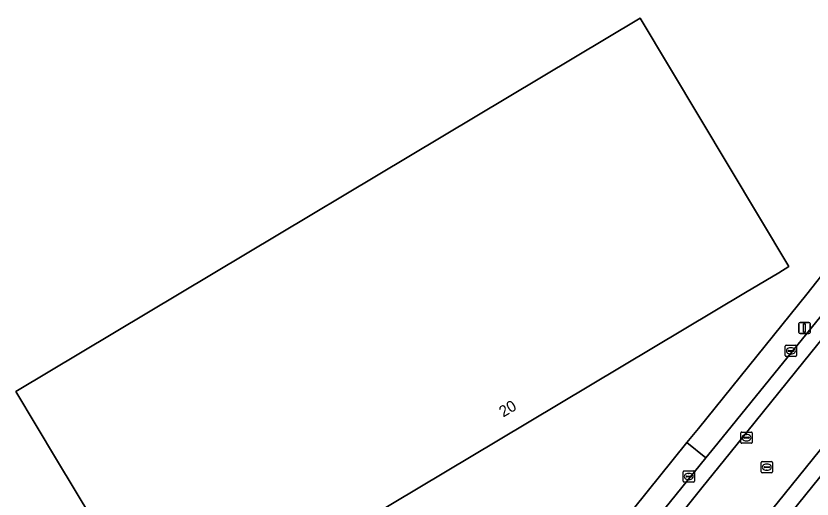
# Model space of a CAD drawing. Extents: x 157692 to 159674, y 381452 to 383291.
# Drawn here: x 157795.3 to 157866.2, y 382782.3 to 382825.3 of the extents above; entities that cross this region are included whole.
import ezdxf

# ---------------------------------------------------------------- set-up
doc = ezdxf.new("R2010")
doc.units = 0
for name, color, linetype in [('IMGEO_Erf', 7, 'Continuous'), ('IMGEO_Kolk', 7, 'Continuous'), ('IMGEO_Lichtmast', 7, 'Continuous'), ('IMGEO_Pand', 7, 'Continuous'), ('IMGEO_Pand_nummerreeks', 7, 'Continuous'), ('IMGEO_Rijbaan_lokaal_gesloten', 7, 'Continuous'), ('IMGEO_Rioolput', 7, 'Continuous'), ('IMGEO_Voetpad_open', 7, 'Continuous')]:
    doc.layers.add(name, color=color, linetype=linetype)

msp = doc.modelspace()

# ---------------------------------------------------------------- linework, layer by layer
at = {"layer": 'IMGEO_Erf'}
for points in [[(157830.506, 382757.456), (157838.76, 382767.138), (157841.379, 382770.373), (157841.593, 382770.637), (157850.31, 382781.428), (157855.073, 382787.319), (157856.1, 382788.595), (157865.728, 382800.548), (157866.634, 382801.674), (157866.969, 382802.089), (157945.193, 382899.07), (157947.107, 382906.076), (157944.985, 382907.946), (157939.765, 382912.544)], [(157803.763, 382777.821), (157798.96, 382785.818), (157795.339, 382791.867), (157850.902, 382825.152), (157864.136, 382803.011), (157863.237, 382802.452), (157860.282, 382800.705), (157838.304, 382787.552), (157824.154, 382779.083)]]:
    msp.add_lwpolyline(points, dxfattribs=at)
at = {"layer": 'IMGEO_Kolk'}
for p, q in [((157863.819, 382795.071), (157863.819, 382795.923)), ((157863.894, 382795.997), (157864.746, 382795.997)), ((157864.078, 382795.491), (157864.078, 382795.503)), ((157864.516, 382795.454), (157864.118, 382795.454)), ((157864.121, 382795.54), (157864.519, 382795.54)), ((157864.307, 382795.777), (157864.332, 382795.777)), ((157864.562, 382795.503), (157864.562, 382795.491)), ((157864.82, 382795.923), (157864.82, 382795.071)), ((157864.746, 382794.997), (157863.894, 382794.997)), ((157864.33, 382795.217), (157864.305, 382795.217)), ((157854.805, 382784.804), (157855.657, 382784.804)), ((157854.73, 382783.878), (157854.73, 382784.73)), ((157854.989, 382784.298), (157854.989, 382784.31)), ((157855.427, 382784.261), (157855.029, 382784.261)), ((157855.032, 382784.347), (157855.43, 382784.347)), ((157855.218, 382784.584), (157855.243, 382784.584)), ((157855.473, 382784.31), (157855.473, 382784.298)), ((157855.731, 382784.73), (157855.731, 382783.878)), ((157855.657, 382783.804), (157854.805, 382783.804)), ((157855.241, 382784.024), (157855.216, 382784.024))]:
    msp.add_line(p, q, dxfattribs=at)
for points in [[(157863.819, 382795.071), (157863.819, 382795.923)], [(157863.894, 382795.997), (157864.746, 382795.997)], [(157864.82, 382795.923), (157864.82, 382795.071)], [(157864.746, 382794.997), (157863.894, 382794.997)], [(157854.805, 382784.804), (157855.657, 382784.804)], [(157854.73, 382783.878), (157854.73, 382784.73)], [(157855.731, 382784.73), (157855.731, 382783.878)], [(157855.657, 382783.804), (157854.805, 382783.804)]]:
    msp.add_lwpolyline(points, dxfattribs=at)
for centre, radius, start, end in [((157863.896, 382795.921), 0.0765, 91.55205, 178.44795), ((157863.896, 382795.921), 0.0765, 91.55205, 178.44795), ((157864.118, 382795.5), 0.0403, 85.87752, 175.75265), ((157864.115, 382795.49), 0.0366, 178.93798, 274.71019), ((157864.519, 382795.497), 0.043, 264.86636, 352.45326), ((157864.523, 382795.502), 0.0386, 1.73085, 96.63898), ((157864.744, 382795.921), 0.0765, 1.55205, 88.44795), ((157864.744, 382795.921), 0.0765, 1.55205, 88.44795), ((157863.896, 382795.073), 0.0765, 181.55205, 268.44795), ((157863.896, 382795.073), 0.0765, 181.55205, 268.44795), ((157864.744, 382795.073), 0.0765, 271.55205, 358.44795), ((157864.744, 382795.073), 0.0765, 271.55205, 358.44795), ((157854.807, 382784.728), 0.0765, 91.55205, 178.44795), ((157854.807, 382784.728), 0.0765, 91.55205, 178.44795), ((157855.655, 382784.728), 0.0765, 1.55205, 88.44795), ((157855.655, 382784.728), 0.0765, 1.55205, 88.44795), ((157855.029, 382784.307), 0.0403, 85.87752, 175.75265), ((157855.026, 382784.297), 0.0366, 178.93798, 274.71019), ((157855.43, 382784.304), 0.043, 264.86636, 352.45326), ((157855.434, 382784.309), 0.0386, 1.73085, 96.63898), ((157854.807, 382783.88), 0.0765, 181.55205, 268.44795), ((157854.807, 382783.88), 0.0765, 181.55205, 268.44795), ((157855.655, 382783.88), 0.0765, 271.55205, 358.44795), ((157855.655, 382783.88), 0.0765, 271.55205, 358.44795)]:
    msp.add_arc(centre, radius, start, end, dxfattribs=at)
for centre, major_axis, ratio, start_param, end_param in [((157864.306, 382795.497), (-0.387, 0.002), 0.722429, 4.712389, 7.853982), ((157864.331, 382795.497), (-0.39, 0.002), 0.717154, 1.570796, 4.712389), ((157855.217, 382784.304), (-0.387, 0.002), 0.722429, 4.712389, 7.853982), ((157855.242, 382784.304), (-0.39, 0.002), 0.717154, 1.570796, 4.712389)]:
    msp.add_ellipse(centre, major_axis=major_axis, ratio=ratio, start_param=start_param, end_param=end_param, dxfattribs=at)
at = {"layer": 'IMGEO_Lichtmast'}
for p, q in [((157865.037, 382797.134), (157865.037, 382797.934)), ((157865.037, 382797.934), (157865.037, 382797.134)), ((157865.137, 382798.034), (157865.927, 382798.034)), ((157865.927, 382798.034), (157865.137, 382798.034)), ((157866.027, 382797.934), (157866.027, 382797.134)), ((157866.027, 382797.134), (157866.027, 382797.934)), ((157865.927, 382797.034), (157865.137, 382797.034)), ((157865.137, 382797.034), (157865.927, 382797.034))]:
    msp.add_line(p, q, dxfattribs=at)
msp.add_lwpolyline([(157865.457, 382797.909), (157865.607, 382797.909), (157865.607, 382797.159), (157865.457, 382797.159), (157865.457, 382797.909)], dxfattribs=at)
for centre, start, end in [((157865.137, 382797.934), 90, 180), ((157865.137, 382797.934), 90, 180), ((157865.927, 382797.934), 0, 90), ((157865.927, 382797.934), 360, 90), ((157865.137, 382797.134), 180, 270), ((157865.137, 382797.134), 180, 270), ((157865.927, 382797.134), 270, 0), ((157865.927, 382797.134), 270, 0)]:
    msp.add_arc(centre, 0.1, start, end, dxfattribs=at)
at = {"layer": 'IMGEO_Pand'}
msp.add_lwpolyline([(157824.154, 382779.083), (157838.304, 382787.552), (157860.282, 382800.705), (157863.237, 382802.452), (157864.136, 382803.011), (157850.902, 382825.152), (157795.339, 382791.867), (157798.96, 382785.818), (157803.763, 382777.821)], dxfattribs=at)
at = {"layer": 'IMGEO_Rijbaan_lokaal_gesloten'}
for points in [[(157951.073, 382904.462), (157951.095, 382903.514), (157951.014, 382902.543), (157950.835, 382901.599), (157950.559, 382900.68), (157949.902, 382899.115), (157936.866, 382882.954), (157926.976, 382870.701), (157912.485, 382852.681), (157901.715, 382839.391), (157900.362, 382837.712), (157894.491, 382830.496), (157888.696, 382823.325), (157879.623, 382812.061), (157865.484, 382794.554), (157858.921, 382786.415), (157856.4, 382783.289), (157852.326, 382778.21), (157845.583, 382769.845), (157841.449, 382764.275)], [(157956.653, 382889.759), (157950.207, 382883.019), (157944.119, 382876.562), (157938.674, 382870.687), (157933.638, 382865.192), (157932.781, 382864.296), (157905.583, 382833.507), (157903.875, 382831.641), (157901.222, 382828.944), (157899.885, 382827.453), (157893.326, 382819.352), (157887.648, 382812.299), (157882.061, 382805.373), (157870.086, 382790.579), (157863.722, 382782.702), (157859.818, 382777.869), (157860.956, 382776.925)], [(157845.62, 382741.511), (157848.805, 382757.643), (157849.097, 382758.893), (157851.863, 382765.387), (157855.266, 382771.509), (157855.443, 382771.761), (157856.516, 382773.291), (157859.152, 382777.044), (157859.818, 382777.869), (157863.722, 382782.702), (157870.086, 382790.579), (157882.061, 382805.373), (157887.648, 382812.299), (157893.326, 382819.352), (157899.885, 382827.453), (157901.222, 382828.944), (157903.875, 382831.641), (157905.583, 382833.507), (157932.781, 382864.296)], [(157893.326, 382831.441), (157885.366, 382821.588), (157878.594, 382813.137), (157868.679, 382800.678), (157857.821, 382787.266), (157856.76, 382785.956), (157851.989, 382780.043), (157843.298, 382769.237), (157840.526, 382765.849), (157840.106, 382765.356), (157841.449, 382764.275), (157845.583, 382769.845), (157852.326, 382778.21), (157856.4, 382783.289), (157858.921, 382786.415), (157865.484, 382794.554), (157879.623, 382812.061), (157888.696, 382823.325), (157894.491, 382830.496)], [(157862.178, 382778.403), (157864.909, 382781.784), (157871.252, 382789.636), (157883.276, 382804.507), (157885.418, 382807.136), (157888.767, 382811.325), (157894.493, 382818.41), (157901.028, 382826.481)]]:
    msp.add_lwpolyline(points, dxfattribs=at)
at = {"layer": 'IMGEO_Rioolput'}
for p, q in [((157859.875, 382787.336), (157859.875, 382788.188)), ((157859.95, 382788.262), (157860.802, 382788.262)), ((157860.134, 382787.756), (157860.134, 382787.768)), ((157860.572, 382787.719), (157860.174, 382787.719)), ((157860.177, 382787.805), (157860.575, 382787.805)), ((157860.363, 382788.042), (157860.388, 382788.042)), ((157860.618, 382787.768), (157860.618, 382787.756)), ((157860.876, 382788.188), (157860.876, 382787.336)), ((157860.802, 382787.262), (157859.95, 382787.262)), ((157860.386, 382787.482), (157860.361, 382787.482)), ((157861.679, 382784.709), (157861.679, 382785.561)), ((157861.754, 382785.635), (157862.606, 382785.635)), ((157862.68, 382785.561), (157862.68, 382784.709)), ((157861.938, 382785.129), (157861.938, 382785.141)), ((157862.376, 382785.092), (157861.978, 382785.092)), ((157861.981, 382785.178), (157862.379, 382785.178)), ((157862.19, 382784.855), (157862.165, 382784.855)), ((157862.167, 382785.415), (157862.192, 382785.415)), ((157862.422, 382785.141), (157862.422, 382785.129)), ((157862.606, 382784.635), (157861.754, 382784.635))]:
    msp.add_line(p, q, dxfattribs=at)
for points in [[(157859.875, 382787.336), (157859.875, 382788.188)], [(157859.95, 382788.262), (157860.802, 382788.262)], [(157860.876, 382788.188), (157860.876, 382787.336)], [(157860.802, 382787.262), (157859.95, 382787.262)], [(157861.679, 382784.709), (157861.679, 382785.561)], [(157861.754, 382785.635), (157862.606, 382785.635)], [(157862.68, 382785.561), (157862.68, 382784.709)], [(157862.606, 382784.635), (157861.754, 382784.635)]]:
    msp.add_lwpolyline(points, dxfattribs=at)
for centre, radius, start, end in [((157859.952, 382788.186), 0.0765, 91.55205, 178.44795), ((157859.952, 382788.186), 0.0765, 91.55205, 178.44795), ((157860.174, 382787.765), 0.0403, 85.87752, 175.75265), ((157860.171, 382787.755), 0.0366, 178.93798, 274.71019), ((157860.575, 382787.762), 0.043, 264.86636, 352.45326), ((157860.579, 382787.767), 0.0386, 1.73085, 96.63898), ((157860.8, 382788.186), 0.0765, 1.55205, 88.44795), ((157860.8, 382788.186), 0.0765, 1.55205, 88.44795), ((157859.952, 382787.338), 0.0765, 181.55205, 268.44795), ((157859.952, 382787.338), 0.0765, 181.55205, 268.44795), ((157860.8, 382787.338), 0.0765, 271.55205, 358.44795), ((157860.8, 382787.338), 0.0765, 271.55205, 358.44795), ((157861.756, 382785.559), 0.0765, 91.55205, 178.44795), ((157861.756, 382785.559), 0.0765, 91.55205, 178.44795), ((157862.604, 382785.559), 0.0765, 1.55205, 88.44795), ((157862.604, 382785.559), 0.0765, 1.55205, 88.44795), ((157861.978, 382785.138), 0.0403, 85.87752, 175.75265), ((157861.975, 382785.128), 0.0366, 178.93798, 274.71019), ((157862.379, 382785.135), 0.043, 264.86636, 352.45326), ((157862.383, 382785.14), 0.0386, 1.73085, 96.63898), ((157861.756, 382784.711), 0.0765, 181.55205, 268.44795), ((157861.756, 382784.711), 0.0765, 181.55205, 268.44795), ((157862.604, 382784.711), 0.0765, 271.55205, 358.44795), ((157862.604, 382784.711), 0.0765, 271.55205, 358.44795)]:
    msp.add_arc(centre, radius, start, end, dxfattribs=at)
for centre, major_axis, ratio, start_param, end_param in [((157860.362, 382787.762), (-0.387, 0.002), 0.722429, 4.712389, 7.853982), ((157860.387, 382787.762), (-0.39, 0.002), 0.717154, 1.570796, 4.712389), ((157862.166, 382785.135), (-0.387, 0.002), 0.722429, 4.712389, 7.853982), ((157862.191, 382785.135), (-0.39, 0.002), 0.717154, 1.570796, 4.712389)]:
    msp.add_ellipse(centre, major_axis=major_axis, ratio=ratio, start_param=start_param, end_param=end_param, dxfattribs=at)
at = {"layer": 'IMGEO_Voetpad_open'}
for points in [[(157945.193, 382899.07), (157866.969, 382802.089), (157866.634, 382801.674), (157865.728, 382800.548), (157856.1, 382788.595), (157855.073, 382787.319), (157856.76, 382785.956), (157857.821, 382787.266), (157868.679, 382800.678), (157878.594, 382813.137), (157877.782, 382813.787), (157884.554, 382822.238), (157885.366, 382821.588), (157893.326, 382831.441)], [(157864.683, 382776.082), (157866.33, 382778.137), (157867.597, 382779.705), (157886.476, 382803.051), (157886.015, 382803.433), (157885.822, 382803.214), (157885.475, 382803.483), (157885.288, 382803.263), (157884.711, 382803.726), (157884.529, 382803.499), (157883.276, 382804.507), (157871.252, 382789.636), (157864.909, 382781.784), (157862.178, 382778.403)]]:
    msp.add_lwpolyline(points, dxfattribs=at)
msp.add_lwpolyline([(157856.76, 382785.956), (157855.073, 382787.319), (157850.31, 382781.428), (157851.989, 382780.043)], close=True, dxfattribs=at)

# ---------------------------------------------------------------- texts
at = {"layer": 'IMGEO_Pand_nummerreeks'}
msp.add_text('20', height=1, rotation=30.89961, dxfattribs=at).set_placement((157838.72, 382789.549))

doc.saveas('drawing.dxf')
